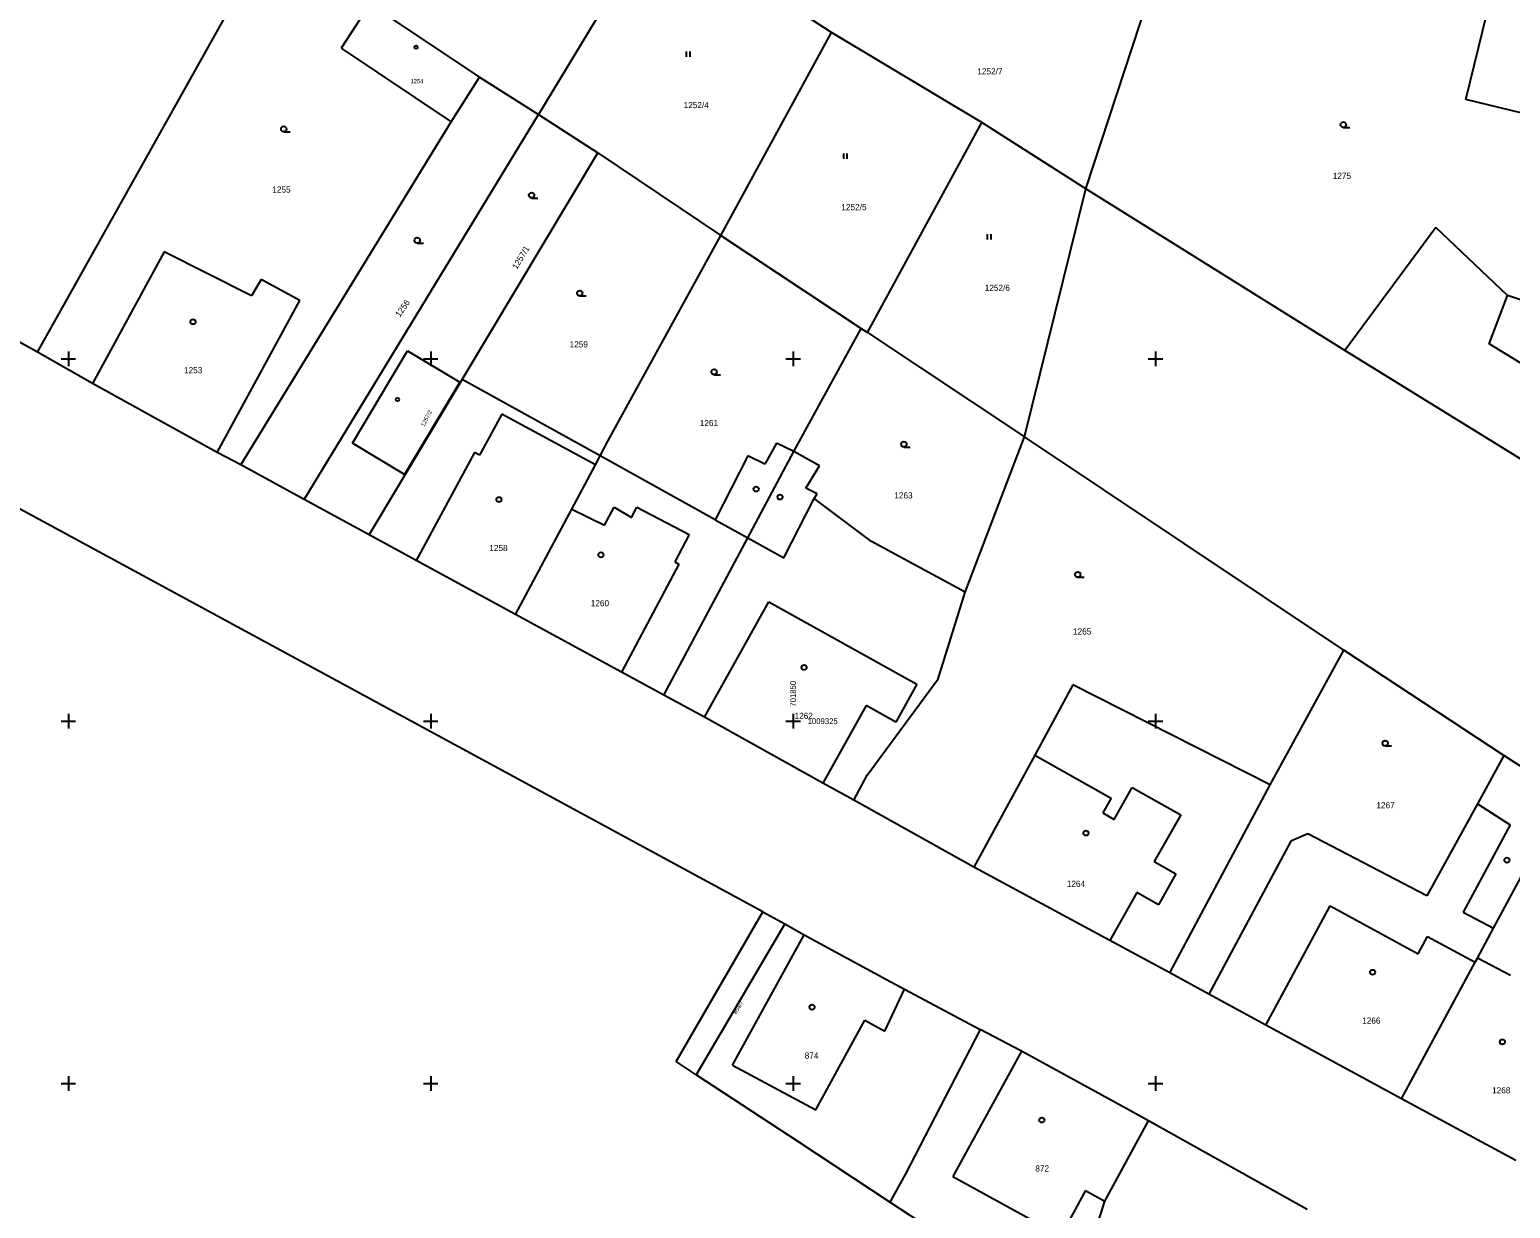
# Model space of a CAD drawing. Extents: x -702257 to -701487, y -1009871 to -1008841.
# Drawn here: x -701902.7 to -701800.5, y -1009358.6 to -1009277.3 of the extents above; entities that cross this region are included whole.
import ezdxf

# ---------------------------------------------------------------- set-up
doc = ezdxf.new("R2010")
doc.units = 0
for name, color, linetype in [('Z_hektometricka_sit', 7, 'Continuous'), ('Z_hektometricka_sit_popis', 7, 'Continuous'), ('Z_katastr_cisla_pozemkova', 7, 'Continuous'), ('Z_katastr_cisla_stavebni', 7, 'Continuous'), ('Z_katastr_hranice', 7, 'Continuous'), ('Z_katastr_vnitrni_kresba', 7, 'Continuous'), ('Z_katastr_znacky_budov', 7, 'Continuous'), ('Z_katastr_znacky_kultur', 7, 'Continuous')]:
    doc.layers.add(name, color=color, linetype=linetype)

msp = doc.modelspace()

# ---------------------------------------------------------------- linework, layer by layer
at = {"layer": 'Z_hektometricka_sit'}
for p, q in [((-701900.5, -1009300), (-701899.5, -1009300)), ((-701900.5, -1009300), (-701899.5, -1009300)), ((-701900, -1009299.5), (-701900, -1009300.5)), ((-701900, -1009299.5), (-701900, -1009300.5)), ((-701875.5, -1009300), (-701874.5, -1009300)), ((-701875.5, -1009300), (-701874.5, -1009300)), ((-701875, -1009299.5), (-701875, -1009300.5)), ((-701875, -1009299.5), (-701875, -1009300.5)), ((-701850.5, -1009300), (-701849.5, -1009300)), ((-701850.5, -1009300), (-701849.5, -1009300)), ((-701850, -1009299.5), (-701850, -1009300.5)), ((-701850, -1009299.5), (-701850, -1009300.5)), ((-701825.5, -1009300), (-701824.5, -1009300)), ((-701825.5, -1009300), (-701824.5, -1009300)), ((-701825, -1009299.5), (-701825, -1009300.5)), ((-701825, -1009299.5), (-701825, -1009300.5)), ((-701900, -1009324.5), (-701900, -1009325.5)), ((-701900, -1009324.5), (-701900, -1009325.5)), ((-701875, -1009324.5), (-701875, -1009325.5)), ((-701875, -1009324.5), (-701875, -1009325.5)), ((-701850, -1009324.5), (-701850, -1009325.5)), ((-701850, -1009324.5), (-701850, -1009325.5)), ((-701825, -1009324.5), (-701825, -1009325.5)), ((-701825, -1009324.5), (-701825, -1009325.5)), ((-701900.5, -1009325), (-701899.5, -1009325)), ((-701900.5, -1009325), (-701899.5, -1009325)), ((-701875.5, -1009325), (-701874.5, -1009325)), ((-701875.5, -1009325), (-701874.5, -1009325)), ((-701850.5, -1009325), (-701849.5, -1009325)), ((-701850.5, -1009325), (-701849.5, -1009325)), ((-701825.5, -1009325), (-701824.5, -1009325)), ((-701825.5, -1009325), (-701824.5, -1009325)), ((-701900.5, -1009350), (-701899.5, -1009350)), ((-701900.5, -1009350), (-701899.5, -1009350)), ((-701900, -1009349.5), (-701900, -1009350.5)), ((-701900, -1009349.5), (-701900, -1009350.5)), ((-701875.5, -1009350), (-701874.5, -1009350)), ((-701875.5, -1009350), (-701874.5, -1009350)), ((-701875, -1009349.5), (-701875, -1009350.5)), ((-701875, -1009349.5), (-701875, -1009350.5)), ((-701850.5, -1009350), (-701849.5, -1009350)), ((-701850.5, -1009350), (-701849.5, -1009350)), ((-701850, -1009349.5), (-701850, -1009350.5)), ((-701850, -1009349.5), (-701850, -1009350.5)), ((-701825.5, -1009350), (-701824.5, -1009350)), ((-701825.5, -1009350), (-701824.5, -1009350)), ((-701825, -1009349.5), (-701825, -1009350.5)), ((-701825, -1009349.5), (-701825, -1009350.5))]:
    msp.add_line(p, q, dxfattribs=at)
at = {"layer": 'Z_katastr_hranice'}
for p, q in [((-701859.4, -1009269.66), (-701867.57, -1009283.14)), ((-701847.34, -1009277.48), (-701859.4, -1009269.66)), ((-701902.13, -1009299.54), (-701886.14, -1009270.96)), ((-701829.8, -1009288.26), (-701825.52, -1009275.25)), ((-701803.6, -1009282.11), (-701801.76, -1009274.61)), ((-701879.19, -1009275.53), (-701881.18, -1009278.56)), ((-701879.19, -1009275.53), (-701871.63, -1009280.57)), ((-701854.98, -1009291.49), (-701847.34, -1009277.48)), ((-701836.98, -1009283.68), (-701847.34, -1009277.48)), ((-701881.18, -1009278.56), (-701873.6, -1009283.65)), ((-701873.6, -1009283.65), (-701871.63, -1009280.57)), ((-701871.63, -1009280.57), (-701867.57, -1009283.14)), ((-701794.55, -1009284.29), (-701803.6, -1009282.11)), ((-701888.11, -1009307.32), (-701873.6, -1009283.65)), ((-701883.72, -1009309.7), (-701867.57, -1009283.14)), ((-701867.57, -1009283.14), (-701863.48, -1009285.79)), ((-701844.87, -1009298.19), (-701836.98, -1009283.68)), ((-701829.8, -1009288.26), (-701836.98, -1009283.68)), ((-701872.82, -1009301.42), (-701863.48, -1009285.79)), ((-701863.48, -1009285.79), (-701854.98, -1009291.49)), ((-701902.13, -1009299.54), (-701922.5, -1009288.24)), ((-701834.04, -1009305.37), (-701829.8, -1009288.26)), ((-701811.94, -1009299.43), (-701829.8, -1009288.26)), ((-701862.77, -1009305.67), (-701854.98, -1009291.49)), ((-701854.98, -1009291.49), (-701845.3, -1009297.9)), ((-701805.65, -1009290.94), (-701811.94, -1009299.43)), ((-701800.71, -1009295.62), (-701805.65, -1009290.94)), ((-701893.39, -1009292.61), (-701898.33, -1009301.7)), ((-701887.36, -1009295.65), (-701893.39, -1009292.61)), ((-701886.69, -1009294.53), (-701887.36, -1009295.65)), ((-701884.03, -1009295.96), (-701886.69, -1009294.53)), ((-701786.97, -1009300.35), (-701800.71, -1009295.62)), ((-701889.73, -1009306.45), (-701884.03, -1009295.96)), ((-701849.96, -1009306.38), (-701845.3, -1009297.9)), ((-701845.3, -1009297.9), (-701844.87, -1009298.19)), ((-701844.87, -1009298.19), (-701834.04, -1009305.37)), ((-701898.33, -1009301.7), (-701902.13, -1009299.54)), ((-701880.4, -1009305.82), (-701876.6, -1009299.45)), ((-701876.6, -1009299.45), (-701872.99, -1009301.6)), ((-701769.7, -1009325.47), (-701811.94, -1009299.43)), ((-701889.73, -1009306.45), (-701898.33, -1009301.7)), ((-701879.24, -1009312.14), (-701872.82, -1009301.42)), ((-701872.99, -1009301.6), (-701876.8, -1009307.97)), ((-701863.31, -1009306.7), (-701872.82, -1009301.42)), ((-701876.8, -1009307.97), (-701880.4, -1009305.82)), ((-701863.31, -1009306.7), (-701862.77, -1009305.67)), ((-701851.15, -1009305.82), (-701851.95, -1009307.27)), ((-701849.96, -1009306.38), (-701851.15, -1009305.82)), ((-701838.12, -1009316.09), (-701834.04, -1009305.37)), ((-701812.01, -1009320.09), (-701834.04, -1009305.37)), ((-701888.11, -1009307.32), (-701889.73, -1009306.45)), ((-701863.64, -1009307.31), (-701863.31, -1009306.7)), ((-701855.38, -1009311.1), (-701863.31, -1009306.7)), ((-701853.13, -1009306.68), (-701855.38, -1009311.1)), ((-701853.13, -1009312.35), (-701849.96, -1009306.38)), ((-701851.95, -1009307.27), (-701853.13, -1009306.68)), ((-701848.18, -1009307.39), (-701849.96, -1009306.38)), ((-701852.08, -1009338.16), (-701907.58, -1009308.06)), ((-701883.72, -1009309.7), (-701888.11, -1009307.32)), ((-701865.26, -1009310.36), (-701863.64, -1009307.31)), ((-701849.11, -1009308.92), (-701848.18, -1009307.39)), ((-701848.33, -1009309.31), (-701849.11, -1009308.92)), ((-701879.24, -1009312.14), (-701883.72, -1009309.7)), ((-701848.55, -1009309.63), (-701848.33, -1009309.31)), ((-701844.6, -1009312.59), (-701848.55, -1009309.63)), ((-701869.14, -1009317.64), (-701865.26, -1009310.36)), ((-701876, -1009313.91), (-701879.24, -1009312.14)), ((-701858.91, -1009323.2), (-701853.13, -1009312.35)), ((-701838.12, -1009316.09), (-701844.6, -1009312.59)), ((-701869.14, -1009317.64), (-701876, -1009313.91)), ((-701839.99, -1009322.08), (-701838.12, -1009316.09)), ((-701861.84, -1009321.61), (-701869.14, -1009317.64)), ((-701817.08, -1009329.38), (-701812.01, -1009320.09)), ((-701800.96, -1009327.37), (-701812.01, -1009320.09)), ((-701858.91, -1009323.2), (-701861.84, -1009321.61)), ((-701844.88, -1009328.73), (-701839.99, -1009322.08)), ((-701856.11, -1009324.73), (-701858.91, -1009323.2)), ((-701830.69, -1009322.5), (-701833.33, -1009327.35)), ((-701817.08, -1009329.38), (-701830.69, -1009322.5)), ((-701847.94, -1009329.27), (-701856.11, -1009324.73)), ((-701833.33, -1009327.35), (-701837.53, -1009335.06)), ((-701800.96, -1009327.37), (-701802.79, -1009330.7)), ((-701798.72, -1009328.82), (-701800.96, -1009327.37)), ((-701845.82, -1009330.45), (-701847.94, -1009329.27)), ((-701845.82, -1009330.45), (-701844.88, -1009328.73)), ((-701824.02, -1009342.36), (-701817.08, -1009329.38)), ((-701837.53, -1009335.06), (-701845.82, -1009330.45)), ((-701801.69, -1009339.29), (-701796.75, -1009330.1)), ((-701802.79, -1009330.7), (-701806.29, -1009337.06)), ((-701815.66, -1009333.27), (-701821.33, -1009343.84)), ((-701814.48, -1009332.76), (-701815.66, -1009333.27)), ((-701806.29, -1009337.06), (-701814.48, -1009332.76)), ((-701828.15, -1009340.13), (-701837.53, -1009335.06)), ((-701858.06, -1009348.48), (-701852.08, -1009338.16)), ((-701852.08, -1009338.16), (-701850.58, -1009338.97)), ((-701850.58, -1009338.97), (-701856.69, -1009349.39)), ((-701850.58, -1009338.97), (-701849.23, -1009339.74)), ((-701849.23, -1009339.74), (-701843.55, -1009342.83)), ((-701802.79, -1009341.34), (-701801.69, -1009339.29)), ((-701824.02, -1009342.36), (-701828.15, -1009340.13)), ((-701808.02, -1009351.06), (-701802.95, -1009341.63)), ((-701802.95, -1009341.63), (-701802.79, -1009341.34)), ((-701843.55, -1009342.83), (-701842.31, -1009343.49)), ((-701821.33, -1009343.84), (-701824.02, -1009342.36)), ((-701842.31, -1009343.49), (-701837.1, -1009346.27)), ((-701817.39, -1009345.97), (-701821.33, -1009343.84)), ((-701808.02, -1009351.06), (-701817.39, -1009345.97)), ((-701837.1, -1009346.27), (-701842.27, -1009356.27)), ((-701834.24, -1009347.76), (-701837.1, -1009346.27)), ((-701826.78, -1009351.86), (-701834.24, -1009347.76)), ((-701856.69, -1009349.39), (-701858.06, -1009348.48)), ((-701849.63, -1009354.03), (-701856.69, -1009349.39)), ((-701800.15, -1009355.32), (-701808.02, -1009351.06)), ((-701825.49, -1009352.58), (-701826.78, -1009351.86)), ((-701828.49, -1009358.12), (-701825.49, -1009352.58)), ((-701814.54, -1009358.69), (-701825.49, -1009352.58)), ((-701843.32, -1009358.19), (-701849.63, -1009354.03)), ((-701842.27, -1009356.27), (-701843.32, -1009358.19)), ((-701831.79, -1009365.72), (-701843.32, -1009358.19)), ((-701830.7, -1009365.08), (-701828.49, -1009358.12))]:
    msp.add_line(p, q, dxfattribs=at)
at = {"layer": 'Z_katastr_vnitrni_kresba'}
for p, q in [((-701801.98, -1009298.95), (-701800.71, -1009295.62)), ((-701790.96, -1009305.74), (-701801.98, -1009298.95)), ((-701870.1, -1009303.82), (-701871.63, -1009306.64)), ((-701863.64, -1009307.31), (-701870.1, -1009303.82)), ((-701871.98, -1009306.45), (-701876, -1009313.91)), ((-701871.63, -1009306.64), (-701871.98, -1009306.45)), ((-701863, -1009311.48), (-701862.34, -1009310.22)), ((-701862.34, -1009310.22), (-701861.15, -1009310.95)), ((-701850.64, -1009313.73), (-701848.55, -1009309.63)), ((-701865.26, -1009310.36), (-701863, -1009311.48)), ((-701861.15, -1009310.95), (-701860.78, -1009310.24)), ((-701860.78, -1009310.24), (-701857.18, -1009312.12)), ((-701855.38, -1009311.1), (-701853.13, -1009312.35)), ((-701857.18, -1009312.12), (-701858.16, -1009314.01)), ((-701853.13, -1009312.35), (-701850.64, -1009313.73)), ((-701857.88, -1009314.16), (-701861.84, -1009321.61)), ((-701858.16, -1009314.01), (-701857.88, -1009314.16)), ((-701856.11, -1009324.73), (-701851.68, -1009316.76)), ((-701851.68, -1009316.76), (-701841.46, -1009322.44)), ((-701841.46, -1009322.44), (-701842.91, -1009325.06)), ((-701844.97, -1009323.92), (-701847.94, -1009329.27)), ((-701842.91, -1009325.06), (-701844.97, -1009323.92)), ((-701833.33, -1009327.35), (-701828.06, -1009330.32)), ((-701827.85, -1009331.78), (-701826.6, -1009329.58)), ((-701826.6, -1009329.58), (-701823.26, -1009331.47)), ((-701828.06, -1009330.32), (-701828.64, -1009331.33)), ((-701828.64, -1009331.33), (-701827.85, -1009331.78)), ((-701823.26, -1009331.47), (-701825.08, -1009334.69)), ((-701802.79, -1009330.7), (-701800.52, -1009332.15)), ((-701800.52, -1009332.15), (-701803.78, -1009338.17)), ((-701825.08, -1009334.69), (-701823.59, -1009335.54)), ((-701823.59, -1009335.54), (-701824.79, -1009337.66)), ((-701826.28, -1009336.81), (-701828.15, -1009340.13)), ((-701824.79, -1009337.66), (-701826.28, -1009336.81)), ((-701817.39, -1009345.97), (-701812.94, -1009337.75)), ((-701812.94, -1009337.75), (-701806.87, -1009341.04)), ((-701803.78, -1009338.17), (-701801.69, -1009339.29)), ((-701854.17, -1009348.74), (-701849.23, -1009339.74)), ((-701806.87, -1009341.04), (-701806.23, -1009339.85)), ((-701806.23, -1009339.85), (-701802.95, -1009341.63)), ((-701800.51, -1009342.54), (-701802.79, -1009341.34)), ((-701843.66, -1009346.38), (-701842.31, -1009343.49)), ((-701848.43, -1009351.81), (-701845.06, -1009345.62)), ((-701845.06, -1009345.62), (-701843.66, -1009346.38)), ((-701834.24, -1009347.76), (-701838.99, -1009356.41)), ((-701854.17, -1009348.74), (-701848.43, -1009351.81)), ((-701838.99, -1009356.41), (-701831.52, -1009360.5)), ((-701829.82, -1009357.39), (-701831.52, -1009360.5)), ((-701829.82, -1009357.39), (-701828.49, -1009358.12))]:
    msp.add_line(p, q, dxfattribs=at)
at = {"layer": 'Z_katastr_znacky_budov'}
for centre, radius in [((-701876.01, -1009278.5), 0.117), ((-701891.4, -1009297.44), 0.175), ((-701877.3, -1009302.8), 0.117), ((-701852.55, -1009308.98), 0.175), ((-701870.29, -1009309.71), 0.175), ((-701850.9, -1009309.53), 0.175), ((-701863.26, -1009313.52), 0.175), ((-701849.24, -1009321.29), 0.175), ((-701829.8, -1009332.72), 0.175), ((-701800.75, -1009334.59), 0.175), ((-701810.02, -1009342.32), 0.175), ((-701848.69, -1009344.73), 0.175), ((-701801.07, -1009347.13), 0.175), ((-701832.84, -1009352.52), 0.175)]:
    msp.add_circle(centre, radius, dxfattribs=at)
at = {"layer": 'Z_katastr_znacky_kultur'}
for p, q in [((-701857.35, -1009279.15), (-701857.35, -1009278.78)), ((-701857.1, -1009279.15), (-701857.1, -1009278.78)), ((-701885.14, -1009284.33), (-701884.7, -1009284.33)), ((-701812.04, -1009284.03), (-701811.6, -1009284.03)), ((-701846.51, -1009286.19), (-701846.51, -1009285.82)), ((-701846.26, -1009286.19), (-701846.26, -1009285.82)), ((-701868.04, -1009288.9), (-701867.6, -1009288.9)), ((-701836.58, -1009291.76), (-701836.58, -1009291.39)), ((-701836.33, -1009291.76), (-701836.33, -1009291.39)), ((-701875.93, -1009292.01), (-701875.49, -1009292.01)), ((-701864.72, -1009295.66), (-701864.28, -1009295.66)), ((-701855.45, -1009301.09), (-701855.01, -1009301.09)), ((-701842.36, -1009306.08), (-701841.92, -1009306.08)), ((-701830.36, -1009315.07), (-701829.92, -1009315.07)), ((-701809.15, -1009326.71), (-701808.71, -1009326.71))]:
    msp.add_line(p, q, dxfattribs=at)
for centre in [(-701812.04, -1009283.84), (-701885.14, -1009284.14), (-701868.04, -1009288.71), (-701875.93, -1009291.82), (-701864.72, -1009295.47), (-701855.45, -1009300.9), (-701842.36, -1009305.89), (-701830.36, -1009314.88), (-701809.15, -1009326.52)]:
    msp.add_circle(centre, 0.187, dxfattribs=at)

# ---------------------------------------------------------------- texts
at = {"layer": 'Z_hektometricka_sit_popis'}
msp.add_text('701850', height=0.4, rotation=90, dxfattribs=at).set_placement((-701849.8, -1009324))
msp.add_text('1009325', height=0.4, dxfattribs=at).set_placement((-701849, -1009325.2))
at = {"layer": 'Z_katastr_cisla_pozemkova'}
for s, p in [('1252/7', (-701837.29, -1009280.37)), ('1252/4', (-701857.55, -1009282.7)), ('1275', (-701812.77, -1009287.58)), ('1255', (-701885.93, -1009288.53)), ('1252/5', (-701846.67, -1009289.74)), ('1252/6', (-701836.78, -1009295.31)), ('1259', (-701865.42, -1009299.21)), ('1261', (-701856.44, -1009304.64)), ('1263', (-701843.02, -1009309.63)), ('1265', (-701830.69, -1009319.02)), ('1267', (-701809.76, -1009331.01))]:
    msp.add_text(s, height=0.425, dxfattribs=at).set_placement(p)
for s, height, rotation, p in [('1257/1', 0.425, 59, (-701869.05, -1009293.86)), ('1256', 0.425, 55, (-701877.13, -1009297.15)), ('854/7', 0.285, 58, (-701853.92, -1009345.25))]:
    msp.add_text(s, height=height, rotation=rotation, dxfattribs=at).set_placement(p)
at = {"layer": 'Z_katastr_cisla_stavebni'}
for s, height, p in [('1254', 0.285, (-701876.39, -1009280.98)), ('1253', 0.425, (-701892.02, -1009300.99)), ('1258', 0.425, (-701870.96, -1009313.26)), ('1260', 0.425, (-701863.96, -1009317.07)), ('1262', 0.425, (-701849.9, -1009324.84)), ('1264', 0.425, (-701831.12, -1009336.43)), ('1266', 0.425, (-701810.74, -1009345.87)), ('874', 0.425, (-701849.2, -1009348.28)), ('1268', 0.425, (-701801.78, -1009350.68)), ('872', 0.425, (-701833.29, -1009356.07))]:
    msp.add_text(s, height=height, dxfattribs=at).set_placement(p)
msp.add_text('1257/2', height=0.285, rotation=63, dxfattribs=at).set_placement((-701875.44, -1009304.7))

doc.saveas('drawing.dxf')
